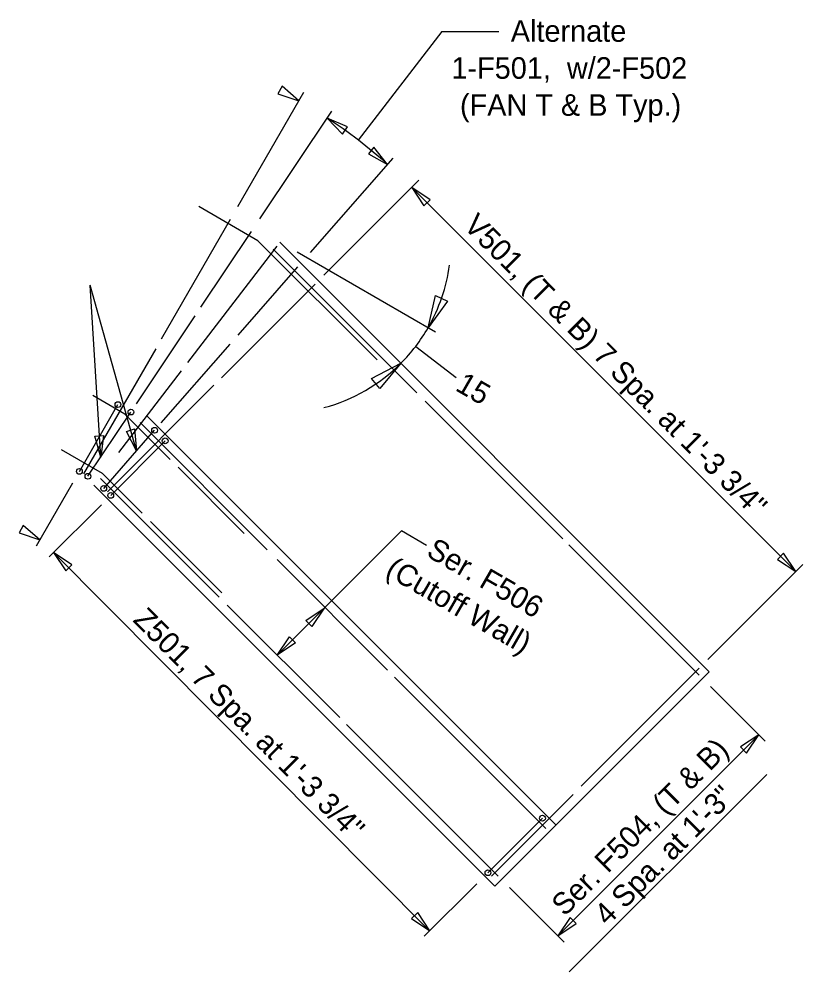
# Model space of a CAD drawing. Extents: x -1609 to 1184, y -412 to 394.
# Drawn here: x -965.09 to -951.53, y -60.8 to -44.32 of the extents above; entities that cross this region are included whole.
import ezdxf

# ---------------------------------------------------------------- set-up
doc = ezdxf.new("R2010")
doc.units = 0
for name, color, linetype in [('GE_P_CL_10', 7, 'Continuous'), ('ST_Details', 7, 'Continuous'), ('ST_Text', 7, 'Continuous')]:
    doc.layers.add(name, color=color, linetype=linetype)

msp = doc.modelspace()

# ---------------------------------------------------------------- linework, layer by layer
at = {"layer": 'ST_Details'}
for p, q in [((-960.96, -48.149), (-961.984, -47.558)), ((-962.63, -49.847), (-961.436, -47.778)), ((-961.947, -49.301), (-961.071, -47.989)), ((-962.173, -50.254), (-960.63, -48.244)), ((-958.898, -50.212), (-960.96, -48.149)), ((-953.151, -55.605), (-960.579, -48.177)), ((-958.209, -50.783), (-960.697, -48.295)), ((-961.304, -49.783), (-960.27, -48.604)), ((-961.589, -50.519), (-959.972, -48.902)), ((-963.061, -50.969), (-962.048, -49.452)), ((-962.633, -51.298), (-961.44, -49.938)), ((-963.369, -51.814), (-962.283, -50.398)), ((-963.261, -51.151), (-963.818, -50.829)), ((-963.901, -52.225), (-963.158, -51.114)), ((-962.479, -51.933), (-963.261, -51.151)), ((-955.802, -58.257), (-962.881, -51.178)), ((-962.999, -51.296), (-960.8, -53.495)), ((-963.629, -52.434), (-962.748, -51.429)), ((-962.565, -51.612), (-963.508, -52.555)), ((-963.65, -52.177), (-964.36, -51.767)), ((-961.199, -53.213), (-962.343, -52.069)), ((-962.962, -52.865), (-963.65, -52.177)), ((-956.863, -59.317), (-963.802, -52.378)), ((-961.631, -54.313), (-963.684, -52.26)), ((-961.588, -54.24), (-962.82, -53.007)), ((-953.151, -55.605), (-956.863, -59.317)), ((-955.366, -57.585), (-953.328, -55.546)), ((-952.156, -57.38), (-955.573, -60.798)), ((-956.038, -58.139), (-956.981, -59.082))]:
    msp.add_line(p, q, dxfattribs=at)
for points in [[(-962.729, -50.018), (-963.977, -52.181)], [(-963.566, -52.496), (-961.721, -50.651)], [(-955.686, -53.306), (-958.067, -50.924)], [(-964.049, -52.139), (-963.383, -50.985)], [(-955.582, -53.41), (-953.327, -55.664)], [(-960.628, -53.666), (-958.717, -55.578)], [(-959.546, -56.399), (-961.491, -54.454)], [(-958.597, -55.697), (-955.979, -58.316)], [(-956.804, -59.141), (-959.426, -56.518)], [(-956.922, -59.14), (-955.508, -57.726)], [(-956.038, -58.139), (-956.981, -59.082)]]:
    msp.add_lwpolyline(points, dxfattribs=at)
for centre in [(-963.383, -50.985), (-963.158, -51.114), (-962.748, -51.429), (-962.565, -51.612), (-964.049, -52.139), (-963.901, -52.225), (-963.629, -52.434), (-963.508, -52.555), (-956.038, -58.139), (-956.981, -59.082)]:
    msp.add_circle(centre, 0.0502, dxfattribs=at)
at = {"layer": 'ST_Text'}
for p, q in [((-957.781, -44.531), (-959.224, -46.411)), ((-957.781, -44.531), (-956.79, -44.531)), ((-961.309, -47.559), (-960.167, -45.582)), ((-960.927, -47.774), (-959.681, -45.909)), ((-960.049, -48.351), (-958.62, -46.721)), ((-959.818, -48.748), (-958.175, -47.105)), ((-951.655, -53.873), (-958.299, -47.229)), ((-957.891, -49.729), (-960.279, -48.35)), ((-963.68, -51.895), (-963.863, -48.921)), ((-963.06, -51.784), (-963.863, -48.921)), ((-958.231, -49.978), (-957.53, -50.516)), ((-964.794, -53.429), (-964.165, -52.34)), ((-964.571, -53.619), (-963.669, -52.716)), ((-958.479, -53.169), (-959.817, -54.506)), ((-958.043, -53.421), (-958.479, -53.169)), ((-957.99, -60.086), (-964.497, -53.545)), ((-953.174, -55.393), (-951.531, -53.75)), ((-959.817, -54.506), (-960.628, -55.317)), ((-953.13, -55.862), (-952.185, -56.807)), ((-952.296, -56.696), (-955.772, -60.172)), ((-957.172, -59.272), (-958.084, -60.18)), ((-956.606, -59.338), (-955.661, -60.283))]:
    msp.add_line(p, q, dxfattribs=at)
for points in [[(-960.614, -45.608), (-960.253, -45.73), (-960.539, -45.479)], [(-959.411, -46.182), (-959.76, -46.03), (-959.496, -46.305)], [(-959.05, -46.646), (-958.717, -46.831), (-958.954, -46.532)], [(-957.982, -47.44), (-958.299, -47.229), (-958.088, -47.546)], [(-957.682, -49.193), (-958.016, -49.657), (-957.886, -49.1)], [(-958.993, -50.533), (-958.486, -50.269), (-958.852, -50.708)], [(-963.094, -51.405), (-963.06, -51.784), (-963.237, -51.448)], [(-963.635, -51.517), (-963.68, -51.895), (-963.784, -51.528)], [(-965.093, -53.202), (-964.732, -53.322), (-965.02, -53.073)], [(-964.181, -53.757), (-964.497, -53.545), (-964.287, -53.862)], [(-951.972, -53.662), (-951.655, -53.873), (-951.866, -53.557)], [(-960.134, -54.717), (-959.817, -54.506), (-960.028, -54.823)], [(-960.311, -55.106), (-960.628, -55.317), (-960.416, -55)], [(-952.507, -57.012), (-952.296, -56.696), (-952.613, -56.907)], [(-958.301, -59.872), (-957.985, -60.084), (-958.195, -59.767)], [(-955.561, -59.855), (-955.772, -60.172), (-955.456, -59.961)]]:
    msp.add_lwpolyline(points, close=True, dxfattribs=at)
for centre, radius, start, end in [((-964.579, -53.391), 8.798, 48.2163, 56.7863), ((-960.579, -48.177), 2.959, 330, 352.3279), ((-960.579, -48.177), 2.959, 315, 330), ((-960.579, -48.177), 2.959, 284.884, 315)]:
    msp.add_arc(centre, radius, start, end, dxfattribs=at)

# ---------------------------------------------------------------- texts
at = {"layer": 'GE_P_CL_10'}
msp.add_text('15', height=0.3733, rotation=330, dxfattribs=at).set_placement((-957.564, -50.728))
at = {"layer": 'ST_Text'}
for s, height, p in [('Alternate', 0.3733, (-956.586, -44.709)), ('1-F501,  w/2-F502', 0.37335, (-957.613, -45.349)), ('(FAN T & B Typ.)', 0.37335, (-957.465, -45.989))]:
    msp.add_text(s, height=height, dxfattribs=at).set_placement(p)
for s, height, rotation, p in [('V501, (T & B) 7 Spa. at 1\'-3 3/4"', 0.37335, 315, (-957.421, -47.913)), ('Ser. F506', 0.3733, 330, (-958.067, -53.595)), ('(Cutoff Wall)', 0.37335, 330, (-958.776, -53.925)), ('Z501, 7 Spa. at 1\'-3 3/4"', 0.37334, 314.8519, (-963.14, -54.725)), ('Ser. F504, (T & B)', 0.37334, 45, (-955.654, -59.85)), ('4 Spa. at 1\'-3"', 0.37334, 45, (-954.913, -60.014))]:
    msp.add_text(s, height=height, rotation=rotation, dxfattribs=at).set_placement(p)

doc.saveas('drawing.dxf')
